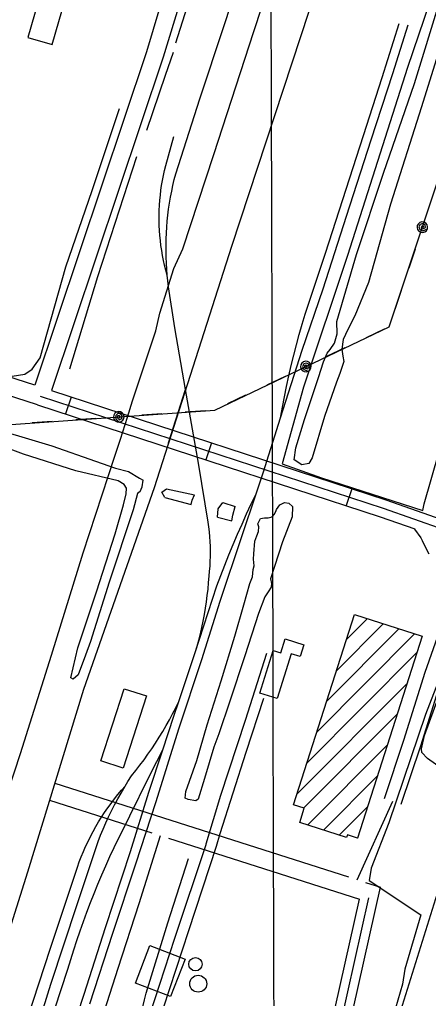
# Model space of a CAD drawing. Extents: x 3355677 to 3393573, y 612928 to 638357.
# Drawn here: x 3369883 to 3370575, y 628236 to 629894 of the extents above; entities that cross this region are included whole.
import ezdxf

# ---------------------------------------------------------------- set-up
doc = ezdxf.new("R2010")
doc.units = 0
for name, color, linetype in [('V-BLDG-OTLN', 7, 'Continuous'), ('V-DOMW-TANK', 7, 'Continuous'), ('V-GRID-MAJR', 7, 'Continuous'), ('V-RAIL-TRAK', 7, 'Continuous'), ('V-ROAD-CNTR', 7, 'Continuous'), ('V-SITE-OTLN', 7, 'Continuous'), ('V-TOPO-SHOR', 7, 'Continuous'), ('V-UTIL-LINE', 7, 'Continuous')]:
    doc.layers.add(name, color=color, linetype=linetype)

msp = doc.modelspace()

# ---------------------------------------------------------------- linework, layer by layer
at = {"layer": 'V-BLDG-OTLN'}
for p, q in [((3370419.4, 628790.8), (3370498, 628869.8)), ((3370436.2, 628843.1), (3370471.2, 628878.3)), ((3370386, 628686.3), (3370551.4, 628852.6)), ((3370402.7, 628738.6), (3370524.7, 628861.2)), ((3370369.2, 628634), (3370555.9, 628821.7)), ((3370352.5, 628581.7), (3370539.2, 628769.4)), ((3370364.5, 628558.4), (3370522.4, 628717.1)), ((3370371.1, 628529.6), (3370505.7, 628664.9)), ((3370398, 628521.1), (3370488.9, 628612.6)), ((3370424.8, 628512.7), (3370472.2, 628560.3)), ((3370454.4, 628507), (3370455.4, 628508))]:
    msp.add_line(p, q, dxfattribs=at)
for points in [[(3369936.1, 629998.4), (3369897, 629863.3), (3369938.1, 629851.4), (3369977.2, 629986.6)], [(3370346.8, 628563.9), (3370450, 628885.9), (3370564.8, 628849.1), (3370455.2, 628507.4), (3370438.3, 628512.8), (3370436.8, 628508.1), (3370357.3, 628533.6), (3370365.1, 628558)], [(3370289.7, 628753), (3370312.5, 628825.1), (3370325.2, 628821.1), (3370332.6, 628844.6), (3370364.4, 628834.5), (3370358.2, 628814.9), (3370343, 628819.7), (3370319, 628743.8)], [(3370020.4, 628638.2), (3370060, 628760.4), (3370097.9, 628748.1), (3370058.3, 628625.9)], [(3370079.1, 628261.9), (3370103.5, 628325.3), (3370163.1, 628302.4), (3370138.7, 628239)]]:
    msp.add_lwpolyline(points, close=True, dxfattribs=at)
at = {"layer": 'V-DOMW-TANK'}
for centre, radius in [((3370180.7, 628293.7), 11.3), ((3370185.5, 628260.7), 14.3)]:
    msp.add_circle(centre, radius, dxfattribs=at)
at = {"layer": 'V-GRID-MAJR'}
msp.add_spline([(3370337.4, 618339.6), (3370322.5, 624397.8), (3370307.5, 630459.1), (3370292.5, 636520.3), (3370292.5, 636523.4)], degree=3, dxfattribs=at)
at = {"layer": 'V-RAIL-TRAK'}
for points in [[(3370180.5, 628821.7), (3370183.6, 628832.2), (3370186.4, 628842.8), (3370189.1, 628853.5), (3370191.6, 628864.2), (3370193.8, 628875), (3370195.9, 628885.8), (3370197.7, 628896.6), (3370199.4, 628907.4), (3370200.8, 628918.3), (3370202.1, 628929.2), (3370203.1, 628940.2), (3370203.9, 628951.1), (3370204.8, 628959.4), (3370205.5, 628967.8), (3370205.9, 628976.1), (3370206.2, 628984.4), (3370206.3, 628992.8), (3370206.1, 629001.1), (3370205.8, 629009.5), (3370205.3, 629017.8), (3370204.5, 629026.1), (3370203.6, 629034.4), (3370202.5, 629042.7), (3370186.5, 629138.7), (3370182.6, 629161.3), (3370164, 629266.9), (3370145.7, 629371.8), (3370135.1, 629440.8), (3370133.9, 629450.9), (3370132.9, 629461), (3370132.1, 629471.2), (3370131.5, 629481.3), (3370131.1, 629491.5), (3370130.9, 629501.7), (3370130.9, 629511.9), (3370131.1, 629522), (3370131.6, 629532.2), (3370132.2, 629542.3), (3370133.1, 629552.5), (3370134.2, 629562.6), (3370135.4, 629572.7), (3370136.9, 629582.8), (3370138.6, 629592.8), (3370140.5, 629602.8), (3370142.6, 629612.7), (3370144.9, 629622.6), (3370147.5, 629632.5), (3370188.3, 629759.2), (3370228.7, 629881.8), (3370279.5, 630037.3)], [(3370001.8, 628226.7), (3370041, 628346.2), (3370079.9, 628463.7), (3370114.4, 628569.1), (3370152.8, 628692.2), (3370191.3, 628809.7), (3370222.6, 628908.4), (3370259.1, 629018.2), (3370283.6, 629090.6), (3370295.3, 629125.8), (3370324.9, 629219.2), (3370361.7, 629333.5), (3370397, 629437.4), (3370436.3, 629560.8), (3370478.3, 629689.9), (3370514.8, 629802.6), (3370540.9, 629884.9)], [(3370324.9, 629219.2), (3370328.1, 629237), (3370331.5, 629254.7), (3370335.2, 629272.4), (3370339, 629290.1), (3370343.1, 629307.7), (3370347.3, 629325.3), (3370351.8, 629342.8), (3370356.4, 629360.2), (3370361.3, 629377.6), (3370366.4, 629395), (3370400.9, 629498.1), (3370465.1, 629697.1), (3370496.8, 629795.4), (3370525.7, 629887.2)], [(3370132.9, 629461), (3370130.6, 629469.3), (3370128.6, 629477.5), (3370126.7, 629485.8), (3370125.1, 629494.2), (3370123.6, 629502.6), (3370122.4, 629511), (3370121.4, 629519.5), (3370120.5, 629528), (3370119.9, 629536.5), (3370119.5, 629545), (3370119.3, 629553.5), (3370119.2, 629562), (3370119.4, 629570.5), (3370119.8, 629579.1), (3370120.5, 629587.6), (3370121.3, 629596), (3370122.3, 629604.5), (3370123.5, 629612.9), (3370124.9, 629621.3), (3370126.6, 629629.7), (3370128.4, 629638), (3370130.4, 629646.3), (3370144.3, 629695.4)], [(3369957.3, 628136.4), (3369992.2, 628243.1), (3370028.7, 628355.8), (3370070.7, 628484.5), (3370102, 628585.1), (3370125.3, 628656.6), (3370144, 628713.8), (3370152.4, 628738.5), (3370180.5, 628821.7), (3370217, 628934.4), (3370223.5, 628952.1), (3370230.3, 628969.7), (3370237.3, 628987.2), (3370244.5, 629004.7), (3370251.9, 629022), (3370259.6, 629039.3), (3370267.4, 629056.5), (3370275.4, 629073.6), (3370283.6, 629090.6)], [(3369964, 627780.9), (3369982.7, 627835.8), (3369999.3, 627884.4), (3370048.5, 628035.4), (3370077.7, 628127.1), (3370103.5, 628208.1), (3370145.6, 628337.9), (3370198.7, 628496.5), (3370199, 628497.6), (3370224, 628580), (3370265.3, 628707.1), (3370301.7, 628820.6)], [(3370030.1, 627926.3), (3370066.2, 628030.2), (3370115.8, 628187.2), (3370169.3, 628350.7), (3370216.2, 628493.6), (3370222.8, 628515.3), (3370266.4, 628653.1), (3370296.5, 628744.2)], [(3370119.3, 628678.1), (3370125.3, 628687.9), (3370131, 628697.9), (3370136.7, 628707.9), (3370142.1, 628718), (3370147.3, 628728.2), (3370152.4, 628738.5)], [(3369887, 628101.4), (3369935.9, 628259.7), (3369980.2, 628394.8), (3370015.9, 628501.6), (3370020, 628512.2), (3370024.4, 628522.7), (3370028.9, 628533.1), (3370033.6, 628543.4), (3370038.6, 628553.7), (3370043.8, 628563.8), (3370049.1, 628573.8), (3370054.7, 628583.7), (3370061.6, 628595.4), (3370066.5, 628603.2), (3370072.7, 628612.7), (3370079.8, 628621.7), (3370086.8, 628630.8), (3370093.7, 628640), (3370100.3, 628649.4), (3370106.8, 628658.8), (3370113.1, 628668.4), (3370119.3, 628678.1)], [(3369920.8, 628150.9), (3369964.7, 628285.6), (3369969.5, 628301.8), (3369974.6, 628318), (3369979.9, 628334.1), (3369985.3, 628350.2), (3369991, 628366.2), (3369996.8, 628382.1), (3370002.8, 628398), (3370009.1, 628413.7), (3370015.5, 628429.4), (3370022.1, 628445.1), (3370028.9, 628460.6), (3370035.9, 628476.1), (3370043, 628491.4), (3370069.9, 628545.1), (3370101.9, 628610.7), (3370115.1, 628636.9), (3370125.3, 628656.6)], [(3369761.7, 627784.7), (3369813.6, 627949.9), (3369867.6, 628113.7), (3369935.3, 628320.9), (3369980.8, 628458.1), (3369984, 628467), (3369987.4, 628475.8), (3369991, 628484.5), (3369994.8, 628493.1), (3369998.8, 628501.7), (3370003, 628510.1), (3370007.4, 628518.5), (3370012, 628526.7), (3370016.8, 628534.8), (3370021.8, 628542.8), (3370026.9, 628550.7), (3370032.3, 628558.5), (3370037.8, 628566.1), (3370043.5, 628573.6), (3370049.4, 628581), (3370055.4, 628588.3), (3370061.6, 628595.4)], [(3370077.7, 628127.1), (3370078.6, 628139), (3370079.7, 628150.9), (3370081.1, 628162.8), (3370082.7, 628174.7), (3370084.6, 628186.5), (3370086.7, 628198.3), (3370089, 628210), (3370091.6, 628221.7), (3370094.4, 628233.3), (3370097.4, 628244.9), (3370134.2, 628364), (3370169.1, 628472.7)]]:
    msp.add_lwpolyline(points, dxfattribs=at)
at = {"layer": 'V-ROAD-CNTR'}
for p, q in [((3369970.2, 629254.3), (3369960.9, 629225.8)), ((3370207.8, 629176.7), (3370198.5, 629148.2)), ((3370445.5, 629099), (3370436.2, 629070.5)), ((3369942.6, 628600.3), (3370439.9, 628441.6)), ((3369933.5, 628571.7), (3370107, 628516.3)), ((3370514.3, 628569.1), (3370453.8, 628436.1)), ((3370135.2, 628507.4), (3370458.6, 628404.1)), ((3370468.7, 628432.4), (3370493.9, 628424.4))]:
    msp.add_line(p, q, dxfattribs=at)
for points in [[(3371438.3, 633192.2), (3371329.9, 632861.6), (3371120.3, 632210.2), (3370873.5, 631453.5), (3370745.5, 631064.3), (3370611.1, 630643.9), (3370474.9, 630218.5), (3370241.9, 629509.3), (3370110.8, 629100.4), (3369991.2, 628758.8), (3369896.1, 628449.9), (3369849.7, 628302.3), (3369716.8, 627909.9), (3369502.8, 627231.5), (3369410.1, 626946.6), (3369287, 626587.1), (3369170, 626221.4), (3369099.9, 626006.1), (3369057.8, 625865), (3368962.5, 625591.4), (3368873.5, 625315.1), (3368759.9, 624967.5), (3368745.7, 624923.6)], [(3370638.6, 631431.1), (3370584.3, 631240.5), (3370364.4, 630586.8), (3370230.6, 630171.4), (3370126.2, 629829.8), (3369937.1, 629265.2)], [(3370133.2, 629958.5), (3370097.6, 629839), (3369908.5, 629274.4), (3369472.7, 629414.4)], [(3369913.5, 629241.3), (3369463.1, 629386)], [(3369937.1, 629265.2), (3370503.3, 629080.1), (3371274.3, 628809.1), (3371938.6, 628591.1)], [(3370134.9, 629175.7), (3370135.3, 629176.8), (3370164, 629266.9)], [(3369918, 629255.6), (3370498.4, 629065.9), (3371269.4, 628794.9), (3371935.5, 628576.3)], [(3369913.5, 629241.3), (3370493.6, 629051.7), (3370552.3, 629031.1)], [(3370551.7, 629030.7), (3370562.4, 629015.7), (3370563.7, 629013.6), (3370564.8, 629011.5), (3370566.1, 629008.6), (3370576, 628988.6)], [(3370601.1, 628877.4), (3370569.4, 628787.9), (3370533.2, 628672.4), (3370500.1, 628573.9)], [(3370623.2, 628850), (3370597.9, 628778.4), (3370561.8, 628663.1), (3370528.5, 628564.3)], [(3370017.1, 628184.8), (3370049.9, 628286.9), (3370085.2, 628396.7), (3370121.6, 628511.9)], [(3370382.2, 627924.7), (3370493.9, 628424.4)], [(3370353.2, 627932.3), (3370458.6, 628404.1)], [(3370367.7, 627928.5), (3370474.4, 628406.1)]]:
    msp.add_lwpolyline(points, dxfattribs=at)
at = {"layer": 'V-SITE-OTLN'}
for points in [[(3370557.4, 631811), (3370496.7, 631596.4), (3370484.2, 631546.7), (3370615.1, 631498), (3370638.8, 631487.4), (3370629.7, 631446.8), (3370743.4, 631406.2), (3370830.2, 631382.3), (3370784.7, 631224.3), (3370681.8, 630911.6), (3370604.8, 630664.1), (3370526.9, 630438.7), (3370434.3, 630155.9), (3370410.8, 630077.8), (3370425.4, 630075.4), (3370525.6, 630068.8), (3370547.7, 630113.9), (3370621.2, 630096.5), (3370588.6, 629965.7), (3370577.2, 629922.1), (3370540, 629812.6), (3370438.3, 629494.3), (3370363.5, 629270.8)], [(3370363.5, 629270.8), (3370327.8, 629141.1), (3370394.4, 629117.5), (3370565.8, 629062.1), (3370568.1, 629073.2), (3370606, 629205.2)], [(3370612, 628824.6), (3370570.2, 628716.7), (3370508.3, 628533.4), (3370478.6, 628456.5), (3370475.2, 628435.8), (3370562.2, 628377.5), (3370535.6, 628285.3), (3370531.5, 628259.7), (3370515.5, 628205.7)]]:
    msp.add_lwpolyline(points, dxfattribs=at)
at = {"layer": 'V-TOPO-SHOR'}
for p, q in [((3370131.5, 629098.9), (3370178.9, 629088.8)), ((3370129, 629084.1), (3370173.3, 629072.5)), ((3370227, 629075.8), (3370247.9, 629068.8)), ((3370217.9, 629051), (3370242.3, 629044.7))]:
    msp.add_line(p, q, dxfattribs=at)
for points in [[(3370147.3, 629854.4), (3370177.8, 629950.7), (3370213.1, 630060.1), (3370242.4, 630158)], [(3370591.3, 629834.8), (3370563.4, 629746), (3370511, 629580.9), (3370474.1, 629448.3), (3370450.8, 629391.9), (3370438.9, 629369), (3370431.1, 629351.6), (3370428.8, 629335.4), (3370430.6, 629323.4), (3370431.8, 629314.4), (3370425.3, 629294), (3370419.9, 629279.6), (3370399.1, 629221.4), (3370378.2, 629151.2), (3370372.9, 629141.6), (3370360.9, 629139.8), (3370347.7, 629148.1), (3370350.6, 629168.5), (3370365.5, 629216.5), (3370389.3, 629287.4), (3370397.6, 629313.8), (3370403.6, 629328.8), (3370409, 629334.8), (3370416.2, 629345.6), (3370420.9, 629361.2), (3370420.3, 629382.2), (3370453.6, 629495.6), (3370499.5, 629633.7), (3370551.9, 629785.5), (3370596.5, 629930.8)], [(3370098.5, 629706.2), (3370130.2, 629799.6), (3370143.7, 629838.4)], [(3369516.8, 629526.8), (3369495.4, 629453.5), (3369492.4, 629429.6), (3369497.4, 629414.9), (3369525.6, 629403.9), (3369629.5, 629370.9), (3369726, 629334.9), (3369829.3, 629300.2), (3369870.4, 629289.8), (3369891.9, 629293), (3369904.2, 629301.6), (3369917.6, 629320.7), (3369961.5, 629474.9), (3370006, 629604), (3370052.4, 629743)], [(3369968, 629302.3), (3370015.6, 629458.4), (3370081.4, 629662)], [(3369505.8, 629308.5), (3369557.5, 629290.6), (3369618.7, 629273.8), (3369677.4, 629258.4), (3369735.5, 629235.2), (3369771.9, 629222.5), (3369830, 629202.9), (3369875.6, 629190.6), (3369937.5, 629171.7), (3370011.5, 629145.7), (3370045.1, 629133.7), (3370067.1, 629128.1), (3370085.8, 629117.2), (3370092.2, 629113.3)], [(3370087.3, 629094.2), (3370082.7, 629091), (3370075.3, 629063.1), (3370034.6, 628941), (3370003, 628840.5), (3369994.6, 628817.1), (3369982.3, 628783.9), (3369973.8, 628776.8), (3369969.9, 628778.5), (3369981.5, 628829.8), (3370013.1, 628924.3), (3370045, 629022.7), (3370059.1, 629071.9), (3370063.6, 629090.6), (3370063.9, 629099.8), (3370060, 629106.5), (3370049.8, 629112.5), (3369978, 629129.3), (3369889.5, 629157.8), (3369818, 629184.1)], [(3370087.3, 629094.2), (3370090.6, 629102.1), (3370092.2, 629113.3)], [(3370129, 629084.1), (3370123.9, 629093), (3370131.5, 629098.9)], [(3370173.3, 629072.5), (3370175.2, 629079.7), (3370178.9, 629088.8)], [(3370317, 629060.6), (3370318, 629064), (3370323.7, 629071.8), (3370331.4, 629075.7), (3370338.9, 629074.7), (3370345.2, 629069), (3370344.6, 629051.7), (3370328.4, 629008.9), (3370308.1, 628946.6), (3370309.8, 628938.5), (3370308.8, 628932.1), (3370303.9, 628924.7), (3370298.2, 628915.8), (3370287.7, 628887.9), (3370264.2, 628816.1), (3370238.9, 628739.3), (3370220.6, 628684.1), (3370211.8, 628661.4), (3370196.1, 628608), (3370185.2, 628573), (3370181.3, 628570.5), (3370168.2, 628572.9), (3370163.6, 628575.1), (3370164.6, 628586), (3370182.9, 628638.7), (3370200.8, 628699.2), (3370224.3, 628773.9), (3370247.5, 628849.6), (3370262.9, 628902.3), (3370273.1, 628938.4), (3370277.3, 628950.1), (3370278.7, 628962.1), (3370278.7, 628962.2)], [(3370217.9, 629051), (3370219.4, 629064.9), (3370227, 629075.8)], [(3370242.3, 629044.7), (3370244.2, 629054.4), (3370247.9, 629068.8)], [(3370288, 629034.3), (3370286.3, 629039.6), (3370290.8, 629048.8)], [(3370290.8, 629048.8), (3370297.9, 629049.9), (3370303.9, 629049.6), (3370310.6, 629051.3), (3370314.2, 629055.2), (3370317, 629060.6)], [(3370278.7, 628962.2), (3370280.1, 628968.2), (3370279, 628979.5), (3370279.7, 628989), (3370281.4, 629010.3), (3370284.9, 629019.1), (3370287.7, 629026.5), (3370288, 629034.3)], [(3370625.5, 628605.6), (3370574, 628642.2), (3370564.1, 628652.1), (3370563.7, 628658.4), (3370568.4, 628680.9), (3370594.3, 628750.6)], [(3370932.4, 628470.4), (3370703.8, 628533.6), (3370670.7, 628530.6), (3370649.7, 628527.6), (3370631.6, 628509.5), (3370616.6, 628488.5), (3370598.5, 628440.4), (3370511.3, 628160.6)]]:
    msp.add_lwpolyline(points, dxfattribs=at)
at = {"layer": 'V-UTIL-LINE'}
for points in [[(3368847.2, 629301.8), (3369586.7, 629188.2), (3370213.6, 629232.3), (3370508.7, 629373.5), (3370676.2, 629874.8), (3370865.3, 630396), (3371029.2, 630957.7), (3371218.5, 631514.9), (3371354.6, 631971.3), (3371529.6, 632486), (3371651.1, 632854.7)], [(3369710.4, 628118.2), (3369762.3, 628276.5), (3369790.4, 628361.4), (3369795.5, 628377.3), (3369816.4, 628442.5), (3369833, 628495.2), (3369884.5, 628650.5), (3369936.8, 628817.4), (3369990.8, 628990.6), (3370044, 629154.1), (3370053.8, 629182.8), (3370065.7, 629220.5), (3370074.2, 629248), (3370113.4, 629366.4), (3370120.6, 629396.4), (3370144, 629471.9), (3370159.3, 629505.3), (3370211.7, 629664.9), (3370279.8, 629873.4), (3370346.1, 630076.7)], [(3370565, 629542), (3370567.8, 629542.8), (3370566, 629544.3), (3370563.4, 629543.4), (3370562.8, 629540.6), (3370565.9, 629539.3), (3370570.2, 629541.3), (3370569.7, 629545.6), (3370565.7, 629548.3), (3370561.5, 629546.4), (3370559.2, 629542.6), (3370560.9, 629538.1), (3370566, 629536.1), (3370573.6, 629539.1), (3370574, 629542.6), (3370573.1, 629546), (3370571, 629548.8), (3370567.9, 629550.5), (3370564.4, 629551), (3370561, 629550), (3370558.3, 629547.9), (3370556.5, 629544.8), (3370556.1, 629541.4), (3370557, 629538), (3370559.1, 629535.2), (3370562.2, 629533.5), (3370565.7, 629533), (3370569.1, 629533.9), (3370571.8, 629536.1), (3370573.6, 629539.1)], [(3370552.7, 629505), (3370541.9, 629472.8)], [(3370529.2, 629434.8), (3370518.5, 629402.6)], [(3370500.3, 629369.5), (3370469.7, 629354.8)], [(3370433.6, 629337.5), (3370402.9, 629322.8)], [(3370367.7, 629306), (3370370.2, 629304.6), (3370370, 629306.9), (3370367.6, 629308.2), (3370365.1, 629306.7), (3370366.4, 629303.5), (3370370.8, 629301.9), (3370373.5, 629305.1), (3370372.7, 629309.9), (3370368.4, 629311.7), (3370364.1, 629310.7), (3370362.1, 629306.3), (3370364.1, 629301.2), (3370371.6, 629297.9), (3370374.4, 629300), (3370376.2, 629303), (3370376.7, 629306.5), (3370375.8, 629309.9), (3370373.7, 629312.7), (3370370.7, 629314.5), (3370367.2, 629315), (3370363.8, 629314.1), (3370361, 629312), (3370359.2, 629309), (3370358.7, 629305.5), (3370359.6, 629302.1), (3370361.7, 629299.3), (3370364.7, 629297.5), (3370368.2, 629297), (3370371.6, 629297.9)], [(3370332.5, 629289.2), (3370301.9, 629274.5)], [(3370265.8, 629257.3), (3370235.1, 629242.6)], [(3370197.5, 629231.2), (3370163.6, 629228.8)], [(3370011.9, 629218.1), (3369978, 629215.7)], [(3370050.8, 629220.9), (3370052.6, 629218.6), (3370053.3, 629220.9), (3370051.5, 629223), (3370048.6, 629222.4), (3370048.7, 629219), (3370052.2, 629215.9), (3370055.9, 629217.9), (3370056.9, 629222.7), (3370053.6, 629225.9), (3370049.2, 629226.5), (3370045.7, 629223.2), (3370045.7, 629217.7), (3370051.5, 629211.9), (3370054.9, 629212.8), (3370057.6, 629215), (3370059.4, 629218), (3370059.8, 629221.5), (3370058.9, 629224.9), (3370056.8, 629227.7), (3370053.7, 629229.4), (3370050.2, 629229.8), (3370046.8, 629228.9), (3370044.1, 629226.8), (3370042.3, 629223.7), (3370041.9, 629220.2), (3370042.8, 629216.8), (3370044.9, 629214.1), (3370048, 629212.3), (3370051.5, 629211.9)], [(3370123.7, 629226), (3370089.8, 629223.6)], [(3369938.1, 629212.9), (3369904.2, 629210.6)]]:
    msp.add_lwpolyline(points, dxfattribs=at)

doc.saveas('drawing.dxf')
